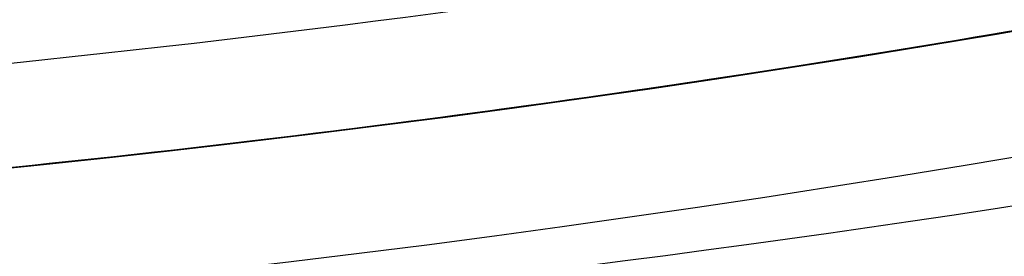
# Model space of a CAD drawing. Header units: millimetres. Extents: x -1649 to 240, y -242 to 238.
# Tile 424 of 656: x 2.108 to 3.463, y -22.41 to -22.084. Entities that reach past the tile are written whole.
import ezdxf

# ---------------------------------------------------------------- set-up
doc = ezdxf.new("R2010")
doc.units = ezdxf.units.MM
for name, color, linetype, true_color in [('BOMBILLA', 7, 'Continuous', 0xfff700), ('NEGRO', 7, 'Continuous', 0x292828), ('PANTALLA', 7, 'Continuous', 0xffffff)]:
    doc.layers.add(name, color=color, linetype=linetype, true_color=true_color)

# ---------------------------------------------------------------- blocks, each defined once
blk = doc.blocks.new('DOME M 29914')
at = {"layer": 'BOMBILLA', "extrusion": (0, 0, -1)}
blk.add_arc((-12.50152331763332, -0.01811837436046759, -330.6345638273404), 24.05871559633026, 180.8118392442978, 0.8118392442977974, dxfattribs=at)
at = {"layer": 'NEGRO', "extrusion": (0, 0, -1)}
for centre, radius, start, end in [((-12.49999999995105, -1.341600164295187e-10, -253.25), 211.4999999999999, 292.5907274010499, 112.5907273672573), ((-12.49999999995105, -1.341600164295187e-10, -253.5), 210, 329.857864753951, 149.8578647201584), ((-12.49999999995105, -1.341600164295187e-10, -253.25), 210.4999999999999, 292.5907274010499, 112.5907273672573), ((-12.49999999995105, -1.341600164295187e-10, -253.5), 206, 329.857864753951, 149.8578647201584), ((-12.49999999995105, -1.341600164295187e-10, -247), 199.5, 292.5907274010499, 112.5907273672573), ((-12.49999999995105, -1.341500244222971e-10, -258.5), 211.5, 292.590727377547, 112.5907273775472), ((-12.49999999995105, -1.341506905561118e-10, -248), 210.5, 292.590727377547, 112.5907273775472), ((-12.49999999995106, -1.341466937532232e-10, -258.4999999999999), 210.5, 292.5907273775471, 112.5907273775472), ((-12.49999999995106, -1.341513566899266e-10, -247.5), 199.5, 292.5907273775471, 112.5907273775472), ((-12.49999999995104, -1.341606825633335e-10, -259.5), 210, 329.8578647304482, 149.8578647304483), ((-12.49999999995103, -1.341431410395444e-10, -259.5), 206, 329.8578647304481, 149.8578647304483), ((-12.49999999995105, -1.341600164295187e-10, -253.25), 211.4999999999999, 112.5907273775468, 292.5907274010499), ((-12.49999999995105, -1.341950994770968e-10, -248), 211.5, 112.5907273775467, 292.5907273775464), ((-12.49999999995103, -1.341977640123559e-10, -258.4999999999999), 211.5, 112.5907273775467, 292.5907273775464), ((-12.49999999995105, -1.341600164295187e-10, -253.25), 210.4999999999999, 112.5907273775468, 292.5907274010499), ((-12.49999999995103, -1.341911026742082e-10, -258.5), 210.5, 112.5907273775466, 292.5907273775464), ((-12.49999999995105, -1.341600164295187e-10, -247), 199.5, 112.5907273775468, 292.5907274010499), ((-12.49999999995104, -1.341873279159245e-10, -247.5), 199.5, 112.5907273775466, 292.5907273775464), ((-12.49999999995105, -1.341600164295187e-10, -253.5), 210, 149.8578647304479, 329.857864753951), ((-12.49999999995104, -1.341280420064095e-10, -259.5), 210, 149.8578647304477, 329.8578647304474), ((-12.49999999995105, -1.341600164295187e-10, -253.5), 206, 149.8578647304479, 329.857864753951), ((-12.49999999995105, -1.341633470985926e-10, -259.5), 206, 149.8578647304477, 329.8578647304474), ((-12.49999999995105, -1.341600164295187e-10, -265.119279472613), 28.40000000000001, 60.27582303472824, 240.2758230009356), ((-12.49999999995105, -1.341569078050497e-10, -265.619279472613), 26.30000000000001, 60.27582301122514, 240.2758230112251), ((-12.49999999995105, -1.341600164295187e-10, -264.369279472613), 26.30000000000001, 60.27582303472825, 240.2758230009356), ((-12.49999999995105, -1.341582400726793e-10, -267.119279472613), 28.40000000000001, 60.27582301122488, 240.2758230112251), ((-12.49999999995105, -1.341600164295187e-10, -265.119279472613), 28.40000000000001, 240.2758230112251, 60.27582303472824), ((-12.49999999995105, -1.3417089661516e-10, -267.119279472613), 28.4, 240.2758230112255, 60.27582301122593), ((-12.49999999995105, -1.341600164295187e-10, -264.369279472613), 26.30000000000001, 240.2758230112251, 60.27582303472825), ((-12.49999999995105, -1.341686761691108e-10, -265.619279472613), 26.3, 240.2758230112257, 60.27582301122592), ((-12.49999999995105, -1.341682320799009e-10, -275.919279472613), 23.1, 240.2758230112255, 60.27582301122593), ((-12.49999999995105, -1.341582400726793e-10, -256.5), 26, 227.962105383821, 47.96210538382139), ((-12.4999999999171, -7.470535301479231e-11, -275.919279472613), 21.85790949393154, 240.2758230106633, 60.27582301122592), ((-12.49999999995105, -1.341600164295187e-10, -273.571862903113), 20.59548659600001, 259.7877403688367, 60.27582302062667), ((-12.49999999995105, -1.341600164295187e-10, -267.568868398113), 20.59548659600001, 260.1318514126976, 60.27582303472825), ((-12.49999999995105, -1.341600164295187e-10, -270.867860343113), 20.59548659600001, 240.2758230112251, 60.27582303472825), ((-12.49999999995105, -1.341631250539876e-10, -252.7), 21.75, 227.962105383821, 47.9621053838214), ((-12.49999999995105, -1.341640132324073e-10, -252.7), 20.95, 227.962105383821, 47.9621053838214), ((-12.49999999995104, -1.341553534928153e-10, -221), 20.94999999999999, 227.9621053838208, 47.9621053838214), ((-12.49999999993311, -1.141173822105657e-10, -281.3), 19.1499999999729, 227.9621053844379, 47.9621053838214), ((-12.49999999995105, -1.341600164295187e-10, -278.271747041), 19.85, 240.4672693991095, 34.66480464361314), ((-12.49999999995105, -1.341600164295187e-10, -275.271747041), 19.85, 240.4672693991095, 34.66480464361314), ((-12.49999999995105, -1.341600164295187e-10, -272.271747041), 19.85, 240.4672693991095, 34.66480464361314), ((-12.49999999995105, -1.341600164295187e-10, -269.271747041), 19.85, 240.4672693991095, 34.66480464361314), ((-12.49999999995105, -1.341600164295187e-10, -266.271747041), 19.85, 240.4672693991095, 34.66480464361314), ((-12.49999999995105, -1.341600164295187e-10, -263.271747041), 19.85, 240.4672693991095, 34.66480464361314), ((-12.49999999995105, -1.341600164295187e-10, -260.271747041), 19.85, 240.4672693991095, 34.66480464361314), ((-12.49999999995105, -1.341600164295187e-10, -257.271747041), 19.85, 240.4672693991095, 34.66480464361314), ((-12.49999999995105, -1.341600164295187e-10, -254.271747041), 19.85, 240.4672693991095, 34.66480464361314), ((-12.49999999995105, -1.341600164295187e-10, -251.271747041), 19.85, 240.4672693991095, 34.66480464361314), ((-12.49999999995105, -1.341600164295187e-10, -248.271747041), 19.85, 240.4672693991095, 34.66480464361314), ((-12.49999999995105, -1.341600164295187e-10, -245.271747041), 19.85, 240.4672693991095, 34.66480464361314), ((-12.49999999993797, -1.262969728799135e-10, -242.3), 19.85000000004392, 237.220322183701, 30.95717537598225), ((-12.49999999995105, -1.341600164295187e-10, -258.5), 32.49999999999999, 179.8578647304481, 359.8578647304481), ((-12.49999999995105, -1.341600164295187e-10, -257.5), 32.49999999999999, 179.8578647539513, 359.8578647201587), ((-12.49999999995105, -1.341600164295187e-10, -258.4999999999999), 20.25, 179.8578647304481, 359.8578647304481), ((-12.49999999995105, -1.341600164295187e-10, -242.9861459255), 19.85, 227.9621053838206, 308.5412627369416), ((-12.49999999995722, -1.265829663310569e-10, -274.9192794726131), 20.59548659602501, 240.2758230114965, 309.1348829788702)]:
    blk.add_arc(centre, radius, start, end, dxfattribs=at)
at = {"layer": 'NEGRO'}
for centre, radius, start, end in [((12.49999999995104, -1.341891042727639e-10, 248), 211.5, 67.4092726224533, 247.4092726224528), ((12.49999999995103, -1.341704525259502e-10, 246.5), 210, 67.4092726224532, 247.4092726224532), ((12.49999999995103, -1.341822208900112e-10, 247.5), 210, 67.40927262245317, 210.1421352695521), ((12.49999999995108, -1.341893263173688e-10, 247.5), 210.0000000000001, 67.40927262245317, 210.1421352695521), ((12.49999999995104, -1.341498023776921e-10, 247.5), 206, 30.14213526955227, 210.1421352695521), ((12.49999999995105, -1.341773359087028e-10, 246.5), 199.5, 67.40927262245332, 247.4092726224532), ((12.49999999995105, -1.341449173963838e-10, 248), 210.5, 247.4092726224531, 67.4092726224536), ((12.49999999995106, -1.341553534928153e-10, 246.5), 210, 247.4092726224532, 67.4092726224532), ((12.49999999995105, -1.34168010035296e-10, 246.5), 199.5, 247.4092726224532, 67.4092726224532), ((12.49999999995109, -1.341751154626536e-10, 247.5), 210, 247.4092726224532, 30.14213526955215), ((12.49999999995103, -1.341253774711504e-10, 247.5), 210.0000000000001, 247.4092726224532, 30.14213526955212), ((12.49999999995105, -1.341600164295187e-10, 247.5), 206, 210.1421352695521, 30.14213526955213), ((12.49999999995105, -1.341644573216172e-10, 263.1192794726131), 28.4, 299.7241769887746, 119.7241769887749), ((12.49999999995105, -1.341675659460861e-10, 263.1192794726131), 26.3, 299.7241769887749, 119.7241769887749), ((12.49999999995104, -1.341537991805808e-10, 263.119279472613), 28.40000000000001, 119.7241769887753, 299.7241769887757), ((12.49999999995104, -1.341571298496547e-10, 263.119279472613), 26.30000000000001, 119.7241769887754, 299.7241769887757), ((12.49999999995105, -1.341597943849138e-10, 255.7), 26, 132.0378946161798, 312.0378946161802), ((12.49999999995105, -1.341600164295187e-10, 256.1), 26, 132.0378946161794, 312.0378946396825), ((12.49999999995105, -1.341600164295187e-10, 269.359777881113), 21.85790949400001, 119.7241769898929, 299.724176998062), ((12.49999999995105, -1.341600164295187e-10, 272.359777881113), 21.85790949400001, 119.7241769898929, 299.724176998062), ((12.49999999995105, -1.341600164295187e-10, 274.513097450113), 21.85790949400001, 119.7241769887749, 286.8801097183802), ((12.49999999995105, -1.341617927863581e-10, 256.5), 24.75, 132.0378946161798, 312.0378946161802), ((12.49999999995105, -1.341622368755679e-10, 255.7), 24.75, 132.0378946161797, 312.0378946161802), ((12.49999999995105, -1.341604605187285e-10, 265.619279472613), 20.59548659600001, 119.7241769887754, 299.7241769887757), ((12.49999999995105, -1.341640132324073e-10, 221), 21.75, 132.0378946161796, 312.0378946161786), ((12.49999999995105, -1.341600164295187e-10, 236.85), 21.75, 132.0378946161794, 312.0378946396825), ((12.49999999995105, -1.341600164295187e-10, 236.85), 20.95, 132.0378946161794, 312.0378946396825), ((12.49999999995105, -1.341600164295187e-10, 256.5), 32.49999999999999, 180.1421352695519, 0.1421352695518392), ((12.49999999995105, -1.341600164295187e-10, 275.0906576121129), 20.76686473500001, 266.4442671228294, 299.724177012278), ((12.49999999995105, -1.341600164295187e-10, 267.116502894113), 21.85790949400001, 254.7244295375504, 299.724177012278), ((12.50000000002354, -2.63922883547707e-10, 265.6192794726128), 21.85790949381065, 254.7244295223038, 299.2016926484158)]:
    blk.add_arc(centre, radius, start, end, dxfattribs=at)
for points, weights, degree in [([(93.57808880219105, 194.866481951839, 246.9393398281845), (-296.1548751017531, 357.0226595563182, 246.9393398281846), (-458.3110527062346, -32.71030434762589, 246.9393398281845), (-68.57808880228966, -194.8664819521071, 246.9393398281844)], [0.8164906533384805, 0.2721635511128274, 0.2721635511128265, 0.8164906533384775], 3), ([(93.3064566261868, 194.2136297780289, 247.6464466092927), (-295.1208029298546, 355.826543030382, 247.6464466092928), (-456.7337161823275, -32.60071652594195, 247.6464466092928), (-68.3064566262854, -194.213629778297, 247.6464466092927)], [0.8164906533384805, 0.2721635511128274, 0.2721635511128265, 0.8164906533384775], 3), ([(-68.57808880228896, -194.8664819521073, 246.9393398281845), (321.1548751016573, -357.0226595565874, 246.9393398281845), (483.3110527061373, 32.71030434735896, 246.9393398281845), (93.57808880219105, 194.866481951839, 246.9393398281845)], [0.8164906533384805, 0.2721635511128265, 0.2721635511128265, 0.8164906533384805], 3), ([(-68.3064566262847, -194.2136297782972, 247.6464466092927), (320.1208029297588, -355.8265430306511, 247.6464466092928), (481.7337161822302, 32.600716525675, 247.6464466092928), (93.3064566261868, 194.2136297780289, 247.6464466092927)], [0.8164906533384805, 0.2721635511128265, 0.2721635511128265, 0.8164906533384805], 3), ([(-2.652660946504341, 16.8063681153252, 254.821320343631), (-36.26539717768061, -13.49895377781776, 254.8213203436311), (-5.960075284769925, -47.11169000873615, 254.8213203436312), (27.65266094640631, -16.80636811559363, 254.8213203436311)], [0.8164906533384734, 0.2721635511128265, 0.2721635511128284, 0.816490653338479], 3), ([(-2.273865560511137, 16.38623235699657, 255.3870057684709), (-35.04633027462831, -13.1614987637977, 255.3870057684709), (-5.498599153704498, -45.93396347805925, 255.3870057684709), (27.27386556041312, -16.38623235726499, 255.3870057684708)], [0.816490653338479, 0.2721635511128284, 0.2721635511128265, 0.8164906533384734], 3), ([(-1.573958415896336, 15.60993985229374, 219.2322330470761), (-32.79383812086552, -12.53797697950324, 219.2322330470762), (-4.645921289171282, -43.75785668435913, 219.2322330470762), (26.57395841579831, -15.60993985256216, 219.2322330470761)], [0.816490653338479, 0.2721635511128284, 0.2721635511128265, 0.8164906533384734], 3), ([(-1.195163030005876, 15.18980409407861, 219.7979184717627), (-31.57477121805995, -12.20052196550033, 219.7979184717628), (-4.184445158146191, -42.58013015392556, 219.7979184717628), (26.19516302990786, -15.18980409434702, 219.7979184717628)], [0.8164906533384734, 0.2721635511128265, 0.2721635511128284, 0.816490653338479], 3), ([(22.71176041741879, -17.88558126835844, 266.495201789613), (15.30335626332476, -22.11540456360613, 266.295153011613), (7.073876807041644, -19.86784475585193, 266.1157943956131)], [0.949183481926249, 0.900100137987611, 1], 2), ([(7.073876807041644, -19.86784475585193, 267.361111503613), (15.30335626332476, -22.11540456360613, 267.5404701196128), (22.71176041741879, -17.88558126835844, 267.740518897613)], [1, 0.900100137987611, 0.949183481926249], 2), ([(23.33770145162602, -18.98189755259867, 268.595866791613), (15.47519105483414, -23.47099249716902, 268.3958180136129), (6.741276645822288, -21.08566605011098, 268.216459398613)], [0.949183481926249, 0.900100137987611, 1], 2)]:
    blk.add_rational_spline(points, weights, degree=degree, dxfattribs=at)
for points, weights, knots in [([(6.907576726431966, -20.47675540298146, 267.788785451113), (18.72983697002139, -23.70554248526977, 268.038785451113), (27.43717872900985, -15.08155832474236, 268.288785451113), (36.14452048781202, -6.457574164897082, 268.538785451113), (33.02960200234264, 5.39519707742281, 268.788785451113), (29.91468351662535, 17.24796832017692, 269.038785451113), (18.09242327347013, 20.47675540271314, 269.288785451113), (6.270163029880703, 23.70554248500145, 269.538785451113), (-2.437178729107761, 15.08155832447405, 269.788785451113), (-11.14452048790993, 6.457574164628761, 270.038785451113), (-8.029602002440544, -5.39519707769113, 270.288785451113), (-4.914683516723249, -17.24796832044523, 270.538785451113), (6.907576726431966, -20.47675540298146, 270.788785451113), (18.72983697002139, -23.70554248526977, 271.038785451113), (27.43717872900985, -15.08155832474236, 271.288785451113), (36.14452048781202, -6.457574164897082, 271.538785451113), (33.02960200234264, 5.39519707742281, 271.788785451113), (29.91468351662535, 17.24796832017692, 272.038785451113), (18.09242327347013, 20.47675540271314, 272.288785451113), (6.270163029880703, 23.70554248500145, 272.538785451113), (-2.437178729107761, 15.08155832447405, 272.788785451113), (-11.14452048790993, 6.457574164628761, 273.038785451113), (-8.029602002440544, -5.39519707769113, 273.288785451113), (-4.914683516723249, -17.24796832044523, 273.538785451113), (6.907576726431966, -20.47675540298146, 273.788785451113), (18.72983697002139, -23.70554248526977, 274.038785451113), (27.43717872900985, -15.08155832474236, 274.288785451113), (36.14452048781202, -6.457574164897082, 274.538785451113), (33.02960200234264, 5.39519707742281, 274.788785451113), (29.91468351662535, 17.24796832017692, 275.038785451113), (18.09242327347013, 20.47675540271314, 275.288785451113), (12.34638650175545, 22.04606016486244, 275.4102942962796), (6.622775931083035, 20.39683669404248, 275.5505617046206)], [1, 0.866025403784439, 1, 0.866025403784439, 1, 0.866025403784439, 1, 0.866025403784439, 1, 0.866025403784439, 1, 0.866025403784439, 1, 0.866025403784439, 1, 0.866025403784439, 1, 0.866025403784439, 1, 0.866025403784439, 1, 0.866025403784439, 1, 0.866025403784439, 1, 0.866025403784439, 1, 0.866025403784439, 1, 0.866025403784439, 1, 0.9300682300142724, 0.9331421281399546], [0, 0, 0, 0.0416666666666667, 0.0416666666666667, 0.0833333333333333, 0.0833333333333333, 0.125, 0.125, 0.166666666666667, 0.166666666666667, 0.208333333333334, 0.208333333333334, 0.25, 0.25, 0.291666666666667, 0.291666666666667, 0.333333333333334, 0.333333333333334, 0.375, 0.375, 0.416666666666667, 0.416666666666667, 0.458333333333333, 0.458333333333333, 0.5, 0.5, 0.541666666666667, 0.541666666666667, 0.583333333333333, 0.583333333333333, 0.625, 0.625, 0.646749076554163, 0.646749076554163, 0.646749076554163]), ([(6.907576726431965, -20.47675540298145, 265.680037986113), (18.72983697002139, -23.70554248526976, 265.930037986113), (27.43717872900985, -15.08155832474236, 266.180037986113), (36.14452048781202, -6.457574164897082, 266.430037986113), (33.02960200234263, 5.395197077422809, 266.680037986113), (29.91468351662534, 17.24796832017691, 266.930037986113), (18.09242327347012, 20.47675540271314, 267.180037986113), (6.270163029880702, 23.70554248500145, 267.430037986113), (-2.437178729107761, 15.08155832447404, 267.680037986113), (-11.14452048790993, 6.457574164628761, 267.9300379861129), (-8.029602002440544, -5.39519707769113, 268.180037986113), (-4.914683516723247, -17.24796832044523, 268.430037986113), (6.907576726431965, -20.47675540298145, 268.680037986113), (18.72983697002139, -23.70554248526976, 268.930037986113), (27.43717872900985, -15.08155832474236, 269.180037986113), (36.14452048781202, -6.457574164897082, 269.430037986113), (33.02960200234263, 5.395197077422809, 269.680037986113), (29.91468351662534, 17.24796832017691, 269.930037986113), (18.09242327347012, 20.47675540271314, 270.180037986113), (6.270163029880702, 23.70554248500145, 270.430037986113), (-2.437178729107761, 15.08155832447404, 270.680037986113), (-11.14452048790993, 6.457574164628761, 270.9300379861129), (-8.029602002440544, -5.39519707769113, 271.180037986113), (-4.914683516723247, -17.24796832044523, 271.430037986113), (6.907576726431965, -20.47675540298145, 271.680037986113), (18.72983697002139, -23.70554248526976, 271.930037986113), (27.43717872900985, -15.08155832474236, 272.180037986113), (36.14452048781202, -6.457574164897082, 272.430037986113), (33.02960200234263, 5.395197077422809, 272.680037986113), (29.91468351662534, 17.24796832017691, 272.930037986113), (18.09242327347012, 20.47675540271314, 273.180037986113), (6.270163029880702, 23.70554248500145, 273.430037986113), (-2.437178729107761, 15.08155832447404, 273.680037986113), (-11.14452048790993, 6.457574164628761, 273.9300379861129), (-8.029602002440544, -5.39519707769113, 274.180037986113), (-4.914683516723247, -17.24796832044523, 274.430037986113), (6.907576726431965, -20.47675540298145, 274.680037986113), (18.72983697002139, -23.70554248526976, 274.930037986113), (27.43717872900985, -15.08155832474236, 275.180037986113), (33.52303629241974, -9.053962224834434, 275.3547714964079), (33.72102674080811, -0.4906464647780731, 275.5505846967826)], [1, 0.866025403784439, 1, 0.866025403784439, 1, 0.866025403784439, 1, 0.866025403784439, 1, 0.866025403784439, 1, 0.866025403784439, 1, 0.866025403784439, 1, 0.866025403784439, 1, 0.866025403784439, 1, 0.866025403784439, 1, 0.866025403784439, 1, 0.866025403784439, 1, 0.866025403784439, 1, 0.866025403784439, 1, 0.866025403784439, 1, 0.866025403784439, 1, 0.866025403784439, 1, 0.866025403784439, 1, 0.866025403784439, 1, 0.9024248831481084, 0.946979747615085], [0, 0, 0, 0.0416666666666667, 0.0416666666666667, 0.0833333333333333, 0.0833333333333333, 0.125, 0.125, 0.166666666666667, 0.166666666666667, 0.208333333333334, 0.208333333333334, 0.25, 0.25, 0.291666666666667, 0.291666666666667, 0.333333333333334, 0.333333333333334, 0.375, 0.375, 0.416666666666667, 0.416666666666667, 0.458333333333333, 0.458333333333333, 0.5, 0.5, 0.541666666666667, 0.541666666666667, 0.583333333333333, 0.583333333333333, 0.625, 0.625, 0.666666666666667, 0.666666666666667, 0.708333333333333, 0.708333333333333, 0.75, 0.75, 0.791666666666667, 0.791666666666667, 0.8220129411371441, 0.8220129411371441, 0.8220129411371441]), ([(23.33770145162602, -18.98189755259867, 274.5958667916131), (15.47519105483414, -23.47099249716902, 274.395818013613), (6.74127664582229, -21.08566605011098, 274.216459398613), (-5.432538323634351, -17.76086557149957, 273.9664593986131), (-8.640084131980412, -5.555632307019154, 273.716459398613), (-11.84762994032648, 6.649600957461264, 273.466459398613), (-2.881360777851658, 15.53003374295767, 273.216459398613), (-0.8367582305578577, 17.55506279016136, 273.159451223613), (1.662298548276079, 18.98189755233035, 273.095866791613)], [0.94918348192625, 0.900100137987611, 1, 0.866025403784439, 1, 0.866025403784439, 1, 0.965925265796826, 0.949183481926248], [3.772535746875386, 3.772535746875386, 3.772535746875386, 3.803605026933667, 3.803605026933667, 3.845271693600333, 3.845271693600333, 3.886938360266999, 3.886938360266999, 3.897535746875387, 3.897535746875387, 3.897535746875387]), ([(23.33770145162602, -18.98189755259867, 271.595866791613), (15.47519105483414, -23.47099249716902, 271.3958180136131), (6.74127664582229, -21.08566605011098, 271.216459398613), (-5.432538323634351, -17.76086557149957, 270.9664593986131), (-8.640084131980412, -5.555632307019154, 270.716459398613), (-11.84762994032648, 6.649600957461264, 270.4664593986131), (-2.881360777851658, 15.53003374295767, 270.216459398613), (-0.8367582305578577, 17.55506279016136, 270.159451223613), (1.662298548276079, 18.98189755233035, 270.095866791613)], [0.94918348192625, 0.900100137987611, 1, 0.866025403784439, 1, 0.866025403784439, 1, 0.965925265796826, 0.949183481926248], [4.022535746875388, 4.022535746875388, 4.022535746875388, 4.053605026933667, 4.053605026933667, 4.095271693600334, 4.095271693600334, 4.136938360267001, 4.136938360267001, 4.147535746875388, 4.147535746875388, 4.147535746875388]), ([(1.662298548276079, 18.98189755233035, 267.123688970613), (-0.8367582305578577, 17.55506279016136, 267.187273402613), (-2.881360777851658, 15.53003374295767, 267.244281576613), (-11.84762994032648, 6.649600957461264, 267.494281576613), (-8.640084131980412, -5.555632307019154, 267.744281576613), (-5.432538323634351, -17.76086557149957, 267.9942815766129), (6.74127664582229, -21.08566605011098, 268.244281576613), (15.47519105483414, -23.47099249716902, 268.4236401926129), (23.33770145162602, -18.98189755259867, 268.623688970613)], [0.949183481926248, 0.965925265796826, 1, 0.866025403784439, 1, 0.866025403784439, 1, 0.900100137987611, 0.949183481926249], [0.156069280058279, 0.156069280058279, 0.156069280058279, 0.166666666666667, 0.166666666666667, 0.208333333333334, 0.208333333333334, 0.25, 0.25, 0.281069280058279, 0.281069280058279, 0.281069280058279]), ([(1.662298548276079, 18.98189755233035, 270.123688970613), (-0.8367582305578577, 17.55506279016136, 270.1872734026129), (-2.881360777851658, 15.53003374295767, 270.244281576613), (-11.84762994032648, 6.649600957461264, 270.4942815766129), (-8.640084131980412, -5.555632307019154, 270.744281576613), (-5.432538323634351, -17.76086557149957, 270.9942815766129), (6.74127664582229, -21.08566605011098, 271.244281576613), (15.47519105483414, -23.47099249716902, 271.4236401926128), (23.33770145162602, -18.98189755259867, 271.623688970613)], [0.949183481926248, 0.965925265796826, 1, 0.866025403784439, 1, 0.866025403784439, 1, 0.900100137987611, 0.94918348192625], [0.406069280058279, 0.406069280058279, 0.406069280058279, 0.416666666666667, 0.416666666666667, 0.458333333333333, 0.458333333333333, 0.5, 0.5, 0.53106928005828, 0.53106928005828, 0.53106928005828]), ([(1.662298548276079, 18.98189755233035, 273.123688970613), (-0.8367582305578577, 17.55506279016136, 273.1872734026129), (-2.881360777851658, 15.53003374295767, 273.244281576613), (-11.84762994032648, 6.649600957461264, 273.494281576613), (-8.640084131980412, -5.555632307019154, 273.744281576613), (-5.432538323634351, -17.76086557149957, 273.994281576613), (6.74127664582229, -21.08566605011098, 274.244281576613), (15.47519105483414, -23.47099249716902, 274.4236401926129), (23.33770145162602, -18.98189755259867, 274.623688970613)], [0.949183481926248, 0.965925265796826, 1, 0.866025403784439, 1, 0.866025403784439, 1, 0.900100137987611, 0.94918348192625], [0.656069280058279, 0.656069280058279, 0.656069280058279, 0.666666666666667, 0.666666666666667, 0.708333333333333, 0.708333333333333, 0.75, 0.75, 0.78106928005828, 0.78106928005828, 0.78106928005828]), ([(22.71176041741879, -17.88558126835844, 272.4952017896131), (15.30335626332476, -22.11540456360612, 272.2951530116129), (7.073876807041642, -19.86784475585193, 272.1157943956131), (-4.396828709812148, -16.7350710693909, 271.865794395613), (-7.419119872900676, -5.234761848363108, 271.6157943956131), (-10.44141103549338, 6.265547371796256, 271.365794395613), (-1.992996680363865, 14.63308290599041, 271.1157943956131), (-0.06648196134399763, 16.5411546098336, 271.058786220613), (2.288239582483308, 17.88558126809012, 270.995201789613)], [0.949183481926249, 0.900100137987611, 1, 0.866025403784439, 1, 0.866025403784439, 1, 0.965925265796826, 0.949183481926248], [1.281069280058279, 1.281069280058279, 1.281069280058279, 1.312138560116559, 1.312138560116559, 1.353805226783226, 1.353805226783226, 1.395471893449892, 1.395471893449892, 1.40606928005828, 1.40606928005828, 1.40606928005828]), ([(22.71176041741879, -17.88558126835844, 269.495201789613), (15.30335626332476, -22.11540456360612, 269.295153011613), (7.073876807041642, -19.86784475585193, 269.1157943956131), (-4.396828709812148, -16.7350710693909, 268.865794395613), (-7.419119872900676, -5.234761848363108, 268.6157943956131), (-10.44141103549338, 6.265547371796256, 268.365794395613), (-1.992996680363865, 14.63308290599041, 268.1157943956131), (-0.06648196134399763, 16.5411546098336, 268.0587862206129), (2.288239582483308, 17.88558126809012, 267.9952017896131)], [0.949183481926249, 0.900100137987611, 1, 0.866025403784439, 1, 0.866025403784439, 1, 0.965925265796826, 0.949183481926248], [6.203731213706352, 6.203731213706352, 6.203731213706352, 6.234800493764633, 6.234800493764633, 6.2764671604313, 6.2764671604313, 6.318133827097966, 6.318133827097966, 6.328731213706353, 6.328731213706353, 6.328731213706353]), ([(2.288239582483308, 17.88558126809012, 269.240518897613), (-0.06648196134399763, 16.5411546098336, 269.3041033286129), (-1.992996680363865, 14.63308290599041, 269.3611115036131), (-10.44141103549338, 6.265547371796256, 269.611111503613), (-7.419119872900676, -5.234761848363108, 269.8611115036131), (-4.396828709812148, -16.7350710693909, 270.111111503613), (7.073876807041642, -19.86784475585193, 270.3611115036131), (15.30335626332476, -22.11540456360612, 270.5404701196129), (22.71176041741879, -17.88558126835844, 270.740518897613)], [0.949183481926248, 0.965925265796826, 1, 0.866025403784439, 1, 0.866025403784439, 1, 0.900100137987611, 0.949183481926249], [1.187138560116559, 1.187138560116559, 1.187138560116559, 1.197735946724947, 1.197735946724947, 1.239402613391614, 1.239402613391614, 1.28106928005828, 1.28106928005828, 1.312138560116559, 1.312138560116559, 1.312138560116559]), ([(2.288239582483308, 17.88558126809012, 272.2405188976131), (-0.06648196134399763, 16.5411546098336, 272.3041033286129), (-1.992996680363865, 14.63308290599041, 272.3611115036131), (-10.44141103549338, 6.265547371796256, 272.611111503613), (-7.419119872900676, -5.234761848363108, 272.8611115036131), (-4.396828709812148, -16.7350710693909, 273.111111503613), (7.073876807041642, -19.86784475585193, 273.3611115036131), (15.30335626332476, -22.11540456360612, 273.540470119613), (22.71176041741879, -17.88558126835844, 273.740518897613)], [0.949183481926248, 0.965925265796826, 1, 0.866025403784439, 1, 0.866025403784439, 1, 0.900100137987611, 0.949183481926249], [1.437138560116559, 1.437138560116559, 1.437138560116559, 1.447735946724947, 1.447735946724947, 1.489402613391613, 1.489402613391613, 1.53106928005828, 1.53106928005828, 1.56213856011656, 1.56213856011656, 1.56213856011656])]:
    blk.add_rational_spline(points, weights, degree=2, knots=knots, dxfattribs=at)
for points, knots in [([(22.88069400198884, -18.18146319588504, 275.2599914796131), (22.37034527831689, -18.46368268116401, 275.2520334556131), (21.64882388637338, -18.83872435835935, 275.240781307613), (20.20725946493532, -19.42873560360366, 275.218961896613), (19.66677423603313, -19.62924196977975, 275.210865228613), (18.76198188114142, -19.91478353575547, 275.197484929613), (18.44472608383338, -20.00737719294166, 275.192818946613), (17.94509204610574, -20.1393129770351, 275.185511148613), (17.77459116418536, -20.18212932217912, 275.183023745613), (17.42566318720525, -20.26488805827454, 275.1779459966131), (17.22590366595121, -20.30930058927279, 275.1750466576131), (15.77642545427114, -20.61303677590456, 275.154051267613), (14.60160690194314, -20.73330595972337, 275.137496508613), (13.046242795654, -20.79132946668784, 275.115826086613), (12.56185365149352, -20.79010295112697, 275.109129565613), (11.88800167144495, -20.76828234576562, 275.099875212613), (11.67215687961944, -20.75766359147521, 275.096922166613), (11.36162959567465, -20.7379353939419, 275.0926902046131), (11.20967482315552, -20.72711976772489, 275.090623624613), (11.0626894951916, -20.71509136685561, 275.088631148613), (10.96580372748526, -20.7068257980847, 275.087319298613), (10.93930633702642, -20.70454375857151, 275.086960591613), (10.32072164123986, -20.6474650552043, 275.078604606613), (9.78822979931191, -20.57632055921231, 275.0714852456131), (9.01713831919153, -20.4445726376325, 275.061268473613), (8.76470717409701, -20.39648237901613, 275.057939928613), (8.393089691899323, -20.31875801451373, 275.0530626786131), (8.209037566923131, -20.27849829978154, 275.050652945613), (7.99740560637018, -20.22922685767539, 275.047892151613), (7.892365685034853, -20.204033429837, 275.046524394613), (7.847515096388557, -20.19311863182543, 275.045940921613), (7.817651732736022, -20.18581617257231, 275.045552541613), (7.815416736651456, -20.18528184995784, 275.045523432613), (6.905513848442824, -19.96065344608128, 275.033697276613), (6.226958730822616, -19.7343698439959, 275.024662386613), (5.493012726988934, -19.47012648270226, 275.014759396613), (5.295630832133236, -19.39402795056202, 275.012066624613), (5.068156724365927, -19.30413569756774, 275.008939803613), (5.003772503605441, -19.27818281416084, 275.008049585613), (4.924151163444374, -19.24577894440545, 275.006942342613), (4.888580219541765, -19.23120554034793, 275.006445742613), (4.859339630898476, -19.21914489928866, 275.006034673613), (4.841250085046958, -19.21166889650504, 275.0057796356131), (4.849641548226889, -19.21515640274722, 275.0058992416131), (3.265202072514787, -18.55775271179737, 274.983400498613), (1.399761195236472, -17.56557525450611, 274.9546426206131), (-0.4988035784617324, -15.97514236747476, 274.919279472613)], [0, 0, 0, 0, 0.124999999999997, 0.124999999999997, 0.187499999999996, 0.187499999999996, 0.218749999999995, 0.218749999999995, 0.234374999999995, 0.234374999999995, 0.249999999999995, 0.249999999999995, 0.374999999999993, 0.374999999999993, 0.437499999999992, 0.437499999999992, 0.468749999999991, 0.468749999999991, 0.484374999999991, 0.49218749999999, 0.49218749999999, 0.49999999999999, 0.49999999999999, 0.562499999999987, 0.562499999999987, 0.593749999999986, 0.593749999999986, 0.609374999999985, 0.617187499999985, 0.621093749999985, 0.623046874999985, 0.623046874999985, 0.624999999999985, 0.624999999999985, 0.687499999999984, 0.687499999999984, 0.718749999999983, 0.718749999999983, 0.734374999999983, 0.734374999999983, 0.742187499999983, 0.746093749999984, 0.746093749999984, 0.749999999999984, 0.749999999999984, 1, 1, 1, 1]), ([(23.16415594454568, -19.07993672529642, 265.619279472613), (20.67601455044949, -20.36768876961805, 265.619279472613), (17.96082097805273, -21.16122391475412, 265.619279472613), (13.77080105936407, -21.54227967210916, 265.619279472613), (12.39188979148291, -21.53378631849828, 265.619279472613), (9.617360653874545, -21.25052577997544, 265.619279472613), (8.231057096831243, -20.97237669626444, 265.619279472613), (6.884389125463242, -20.56165720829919, 265.619279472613)], [-6.623305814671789, -6.623305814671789, -6.623305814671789, -6.623305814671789, -6.123305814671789, -6.123305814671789, -5.873305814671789, -5.873305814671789, -5.623305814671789, -5.623305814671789, -5.623305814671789, -5.623305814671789])]:
    blk.add_open_spline(points, degree=3, knots=knots, dxfattribs=at)
at = {"layer": 'PANTALLA', "extrusion": (0, 0, -1)}
for radius in [210, 206]:
    blk.add_arc((-12.49999999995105, -1.341611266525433e-10, -259.5), radius, 59.85786473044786, 239.8578647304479, dxfattribs=at)
at = {"layer": 'PANTALLA'}
for radius in [210, 206]:
    blk.add_arc((12.49999999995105, -1.341600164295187e-10, 259.5), radius, 120.1421352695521, 300.1421352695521, dxfattribs=at)
at = {"layer": 'PANTALLA', "extrusion": (0.864782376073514, 0.5021468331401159, 3.049165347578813e-17)}
for radius in [210, 206]:
    blk.add_arc((-6.276835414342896, 259.5, 10.80977970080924), radius, 0, 180, dxfattribs=at)
at = {"layer": 'PANTALLA', "extrusion": (0.502146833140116, -0.864782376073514, 0)}
for centre, radius, start in [((10.80977970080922, 259.5000000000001, 6.276835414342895), 210, 358.5434189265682), ((10.80977970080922, 259.5000000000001, 6.276835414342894), 206, 358.5151295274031)]:
    blk.add_arc(centre, radius, start, 180, dxfattribs=at)
at = {"layer": 'PANTALLA'}
for points, knots in [([(-152.2349515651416, 130.1303219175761, 254.1619244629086), (-148.4311605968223, 134.9456279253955, 254.1619244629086), (-144.4180670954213, 139.5918377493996, 254.1619244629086), (-135.9963979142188, 148.5192942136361, 254.1619244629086), (-131.5918717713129, 152.7962481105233, 254.1619244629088), (-124.7138543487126, 158.9127901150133, 254.1619244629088), (-122.3769522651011, 160.9009771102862, 254.1619244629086), (-117.6176894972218, 164.7734917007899, 254.1619244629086), (-115.1959005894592, 166.6573540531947, 254.1619244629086), (-111.5026355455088, 169.4024914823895, 254.1619244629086), (-110.2615802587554, 170.3039992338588, 254.1619244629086), (-107.7599337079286, 172.0796504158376, 254.1619244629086), (-106.4994175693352, 172.9537405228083, 254.1619244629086), (-103.9594537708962, 174.6741348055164, 254.1619244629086), (-102.6800823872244, 175.520387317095, 254.1619244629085), (-100.7472989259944, 176.7686126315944, 254.1619244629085), (-100.1007342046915, 177.1811721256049, 254.1619244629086), (-98.8032001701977, 177.9991313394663, 254.1619244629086), (-98.15215282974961, 178.4045800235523, 254.1619244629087), (-97.49894991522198, 178.806420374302, 254.1619244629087), (-96.74110677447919, 179.2726337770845, 254.1619244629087), (-95.98024954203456, 179.7340592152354, 254.1619244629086), (-94.45285327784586, 180.6471250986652, 254.1619244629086), (-93.68619060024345, 181.0988390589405, 254.1619244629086), (-92.91676112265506, 181.5456180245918, 254.1619244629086), (-92.14730831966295, 181.9924105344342, 254.1619244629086), (-91.37496414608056, 182.4343399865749, 254.1619244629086), (-89.82484464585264, 183.3082725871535, 254.1619244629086), (-89.04694384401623, 183.7403460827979, 254.1619244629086), (-88.2664026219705, 184.1674158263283, 254.1619244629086), (-87.59360014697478, 184.5355367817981, 254.1619244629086), (-86.91874742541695, 184.8999885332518, 254.1619244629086), (-85.56516968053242, 185.6214309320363, 254.1619244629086), (-84.88636327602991, 185.9784647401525, 254.1619244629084), (-82.84422539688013, 187.0383287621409, 254.1619244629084), (-81.47507822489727, 187.7299720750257, 254.1619244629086), (-78.72187086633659, 189.0831246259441, 254.1619244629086), (-77.33789335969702, 189.7445932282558, 254.1619244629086), (-74.55568938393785, 191.0370767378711, 254.1619244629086), (-73.15754646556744, 191.6680528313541, 254.1619244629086), (-68.94266623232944, 193.5148800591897, 254.1619244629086), (-66.1060665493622, 194.6843676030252, 254.1619244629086), (-60.38365236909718, 196.8981714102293, 254.1619244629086), (-57.49852536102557, 197.9422217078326, 254.1619244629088), (-48.77692298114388, 200.883796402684, 254.1619244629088), (-42.87909702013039, 202.5890336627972, 254.1619244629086), (-30.95104446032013, 205.4779007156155, 254.1619244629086), (-24.92655343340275, 206.6601414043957, 254.1619244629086), (-18.85895380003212, 207.5767833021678, 254.1619244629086), (-11.78366055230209, 208.6456590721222, 254.1619244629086), (-4.65834489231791, 209.3520919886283, 254.1619244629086), (9.636526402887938, 210.0345393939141, 254.1619244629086), (16.79673406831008, 210.0101076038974, 254.1619244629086), (38.24090065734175, 208.8396227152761, 254.1619244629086), (52.42274021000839, 206.5980561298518, 254.1619244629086), (66.26563000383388, 202.9304363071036, 254.1619244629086), (80.09839053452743, 199.2655001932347, 254.1619244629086), (93.52017523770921, 194.1958114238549, 254.1619244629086), (112.7181359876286, 184.6048689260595, 254.1619244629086), (118.9472309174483, 181.0845643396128, 254.1619244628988), (131.0218246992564, 173.4220559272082, 254.1619244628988), (136.8594390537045, 169.2848555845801, 254.1619244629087), (142.474544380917, 164.8578865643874, 254.1619244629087), (152.8431851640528, 156.6832132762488, 254.1619244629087), (162.4174956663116, 147.5485799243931, 254.1619244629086), (179.722944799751, 127.6022165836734, 254.1619244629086), (187.4154922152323, 116.8349670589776, 254.1619244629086), (194.0456180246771, 105.416761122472, 254.1619244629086), (200.6757438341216, 93.99855518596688, 254.1619244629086), (206.2138776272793, 81.98031812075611, 254.1619244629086), (214.9589424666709, 57.06325928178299, 254.1619244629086), (218.1463719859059, 44.22000264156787, 254.1619244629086), (220.1063333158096, 31.16272319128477, 254.1619244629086), (221.167744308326, 24.09159391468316, 254.1619244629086), (221.8671954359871, 16.9708540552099, 254.1619244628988), (222.5367079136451, 2.68584081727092, 254.1619244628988), (222.5063320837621, -4.469104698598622, 254.1619244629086), (221.3196483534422, -25.89664904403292, 254.1619244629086), (219.0695100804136, -40.06643826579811, 254.1619244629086), (215.3956309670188, -53.89682628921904, 254.1619244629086), (211.7190615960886, -67.73734183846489, 254.1619244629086), (206.6359550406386, -81.16534323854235, 254.1619244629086), (197.0227043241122, -100.369710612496, 254.1619244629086), (193.4946289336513, -106.6004292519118, 254.1619244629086), (185.8159999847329, -118.6771729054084, 254.1619244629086), (181.6704677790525, -124.5153004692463, 254.1619244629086), (177.2349515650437, -130.1303219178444, 254.1619244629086), (173.4311605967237, -134.9456279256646, 254.1619244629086), (169.4180670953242, -139.5918377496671, 254.1619244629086), (160.9963979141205, -148.5192942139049, 254.1619244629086), (156.5918717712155, -152.7962481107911, 254.1619244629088), (149.7138543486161, -158.9127901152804, 254.1619244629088), (147.3769522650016, -160.9009771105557, 254.1619244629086), (142.6176894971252, -164.7734917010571, 254.1619244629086), (140.1959005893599, -166.6573540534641, 254.1619244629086), (136.5026355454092, -169.4024914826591, 254.1619244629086), (135.2615802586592, -170.3039992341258, 254.1619244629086), (132.7599337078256, -172.0796504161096, 254.1619244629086), (131.4994175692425, -172.9537405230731, 254.1619244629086), (128.9594537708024, -174.6741348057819, 254.1619244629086), (127.6800823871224, -175.520387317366, 254.1619244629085), (125.7472989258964, -176.7686126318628, 254.1619244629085), (125.1007342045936, -177.1811721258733, 254.1619244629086), (123.8032001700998, -177.9991313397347, 254.1619244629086), (123.1521528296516, -178.4045800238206, 254.1619244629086), (122.498949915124, -178.8064203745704, 254.1619244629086), (121.7411067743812, -179.2726337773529, 254.1619244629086), (120.9802495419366, -179.7340592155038, 254.1619244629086), (119.4528532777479, -180.6471250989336, 254.1619244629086), (118.6861906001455, -181.0988390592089, 254.1619244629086), (117.9167611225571, -181.5456180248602, 254.1619244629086), (117.147308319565, -181.9924105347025, 254.1619244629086), (116.3749641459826, -182.4343399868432, 254.1619244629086), (114.8248446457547, -183.3082725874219, 254.1619244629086), (114.0469438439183, -183.7403460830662, 254.1619244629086), (113.2664026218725, -184.1674158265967, 254.1619244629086), (112.5936001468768, -184.5355367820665, 254.1619244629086), (111.918747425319, -184.8999885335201, 254.1619244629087), (110.5651696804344, -185.6214309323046, 254.1619244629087), (109.8863632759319, -185.9784647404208, 254.1619244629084), (107.8442253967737, -187.0383287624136, 254.1619244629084), (106.4750782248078, -187.7299720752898, 254.1619244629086), (103.7218708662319, -189.0831246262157, 254.1619244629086), (102.3378933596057, -189.744593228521, 254.1619244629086), (99.55568938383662, -191.037076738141, 254.1619244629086), (98.15754646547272, -191.6680528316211, 254.1619244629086), (93.94266623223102, -193.5148800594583, 254.1619244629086), (91.10606654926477, -194.6843676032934, 254.1619244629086), (85.38365236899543, -196.8981714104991, 254.1619244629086), (82.49852536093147, -197.9422217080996, 254.1619244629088), (73.7769229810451, -200.8837964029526, 254.1619244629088), (67.8790970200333, -202.5890336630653, 254.1619244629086), (55.9510444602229, -205.4779007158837, 254.1619244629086), (49.92655343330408, -206.6601414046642, 254.1619244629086), (43.85895379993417, -207.5767833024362, 254.1619244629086), (36.78366055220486, -208.6456590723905, 254.1619244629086), (29.65834489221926, -209.3520919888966, 254.1619244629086), (15.36347359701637, -210.0345393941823, 254.1619244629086), (8.20326593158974, -210.0101076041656, 254.1619244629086), (-13.24090065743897, -208.8396227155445, 254.1619244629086), (-27.4227402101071, -206.5980561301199, 254.1619244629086), (-41.26563000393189, -202.9304363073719, 254.1619244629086), (-55.0983905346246, -199.2655001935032, 254.1619244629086), (-68.52017523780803, -194.1958114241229, 254.1619244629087), (-87.71813598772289, -184.6048689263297, 254.1619244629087), (-93.94723091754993, -181.0845643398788, 254.1619244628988), (-106.0218246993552, -173.422055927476, 254.1619244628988), (-111.8594390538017, -169.284855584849, 254.1619244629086), (-117.474544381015, -164.8578865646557, 254.1619244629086), (-127.8431851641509, -156.683213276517, 254.1619244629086), (-137.4174956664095, -147.5485799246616, 254.1619244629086), (-154.7229447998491, -127.6022165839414, 254.1619244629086), (-162.4154922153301, -116.8349670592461, 254.1619244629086), (-169.045618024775, -105.4167611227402, 254.1619244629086), (-175.6757438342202, -93.99855518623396, 254.1619244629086), (-181.2138776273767, -81.98031812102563, 254.1619244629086), (-189.9589424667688, -57.06325928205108, 254.1619244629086), (-193.1463719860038, -44.22000264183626, 254.1619244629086), (-195.1063333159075, -31.16272319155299, 254.1619244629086), (-196.1677443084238, -24.09159391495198, 254.1619244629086), (-196.8671954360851, -16.97085405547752, 254.1619244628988), (-197.5367079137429, -2.685840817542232, 254.1619244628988), (-197.5063320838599, 4.469104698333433, 254.1619244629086), (-196.3196483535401, 25.89664904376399, 254.1619244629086), (-194.0695100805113, 40.06643826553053, 254.1619244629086), (-190.3956309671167, 53.8968262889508, 254.1619244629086), (-186.7190615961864, 67.7373418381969, 254.1619244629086), (-181.6359550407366, 81.16534323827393, 254.1619244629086), (-172.0227043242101, 100.3697106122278, 254.1619244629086), (-168.4946289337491, 106.6004292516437, 254.1619244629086), (-160.8159999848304, 118.6771729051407, 254.1619244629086), (-156.6704677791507, 124.5153004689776, 254.1619244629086), (-152.2349515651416, 130.1303219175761, 254.1619244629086)], [0, 0, 0, 0, 18.41104059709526, 18.41104059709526, 36.82208119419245, 36.82208119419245, 46.02649567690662, 46.02649567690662, 55.23091015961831, 55.23091015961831, 59.83297919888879, 59.83297919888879, 64.43504823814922, 64.43504823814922, 69.0371172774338, 69.0371172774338, 71.33810861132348, 71.33810861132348, 73.63915176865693, 73.63915176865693, 73.63915176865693, 76.30845475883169, 76.30845475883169, 78.97783866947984, 78.97783866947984, 78.97783866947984, 81.64714165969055, 81.64714165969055, 84.31652557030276, 84.31652557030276, 84.31652557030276, 86.61741973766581, 86.61741973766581, 88.91836572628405, 88.91836572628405, 93.52044772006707, 93.52044772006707, 98.1225297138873, 98.1225297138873, 102.7246117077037, 102.7246117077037, 111.9290521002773, 111.9290521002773, 121.1334924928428, 121.1334924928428, 139.5445849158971, 139.5445849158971, 157.9556773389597, 157.9556773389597, 157.9556773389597, 179.4340849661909, 179.4340849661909, 200.912492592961, 200.912492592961, 243.8973990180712, 243.8973990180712, 243.8973990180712, 286.8508179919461, 286.8508179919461, 308.3135126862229, 308.3135126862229, 329.776207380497, 329.776207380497, 329.776207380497, 369.4162010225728, 369.4162010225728, 409.0561946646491, 409.0561946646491, 409.0561946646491, 448.696188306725, 448.696188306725, 488.3361819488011, 488.3361819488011, 488.3361819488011, 509.7988766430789, 509.7988766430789, 531.2615713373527, 531.2615713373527, 574.2149903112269, 574.2149903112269, 574.2149903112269, 617.1998967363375, 617.1998967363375, 638.678304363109, 638.678304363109, 660.1567119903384, 660.1567119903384, 660.1567119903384, 678.5677525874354, 678.5677525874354, 696.9787931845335, 696.9787931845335, 706.1832076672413, 706.1832076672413, 715.3876221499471, 715.3876221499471, 719.9896911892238, 719.9896911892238, 724.5917602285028, 724.5917602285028, 729.1938292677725, 729.1938292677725, 731.494820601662, 731.494820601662, 733.7958637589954, 733.7958637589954, 733.7958637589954, 736.4651667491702, 736.4651667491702, 739.1345506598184, 739.1345506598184, 739.1345506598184, 741.8038536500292, 741.8038536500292, 744.4732375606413, 744.4732375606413, 744.4732375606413, 746.774131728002, 746.774131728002, 749.0750777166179, 749.0750777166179, 753.6771597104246, 753.6771597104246, 758.2792417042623, 758.2792417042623, 762.8813236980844, 762.8813236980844, 772.0857640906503, 772.0857640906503, 781.2902044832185, 781.2902044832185, 799.7012969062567, 799.7012969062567, 818.1123893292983, 818.1123893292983, 818.1123893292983, 839.5907969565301, 839.5907969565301, 861.0692045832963, 861.0692045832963, 904.0541110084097, 904.0541110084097, 904.0541110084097, 947.007529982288, 947.007529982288, 968.4702246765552, 968.4702246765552, 989.9329193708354, 989.9329193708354, 989.9329193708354, 1029.572913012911, 1029.572913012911, 1069.212906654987, 1069.212906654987, 1069.212906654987, 1108.852900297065, 1108.852900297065, 1148.49289393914, 1148.49289393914, 1148.49289393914, 1169.955588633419, 1169.955588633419, 1191.418283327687, 1191.418283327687, 1234.371702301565, 1234.371702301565, 1234.371702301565, 1277.356608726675, 1277.356608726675, 1298.835016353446, 1298.835016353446, 1320.313423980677, 1320.313423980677, 1320.313423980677, 1320.313423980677]), ([(-149.0909969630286, 127.655217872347, 254.1619244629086), (-145.365156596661, 132.3715331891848, 254.1619244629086), (-141.434621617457, 136.9224697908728, 254.1619244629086), (-133.1867417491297, 145.6674422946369, 254.1619244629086), (-128.8733509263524, 149.8572858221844, 254.1619244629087), (-122.1379412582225, 155.8497960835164, 254.1619244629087), (-119.8495361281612, 157.797764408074, 254.1619244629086), (-115.1891182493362, 161.5921509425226, 254.1619244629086), (-112.8176637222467, 163.438114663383, 254.1619244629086), (-109.2012051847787, 166.128199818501, 254.1619244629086), (-107.9859664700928, 167.0116582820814, 254.1619244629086), (-105.536372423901, 168.7518204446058, 254.1619244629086), (-104.3020904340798, 169.6084720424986, 254.1619244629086), (-101.8149999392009, 171.2946085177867, 254.1619244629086), (-100.5622658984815, 172.1240429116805, 254.1619244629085), (-98.66973098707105, 173.3475126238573, 254.1619244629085), (-98.03663158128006, 173.7518986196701, 254.1619244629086), (-96.76612162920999, 174.5536704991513, 254.1619244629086), (-96.12863490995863, 174.9511042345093, 254.1619244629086), (-95.48903823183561, 175.3450101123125, 254.1619244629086), (-94.73142274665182, 175.8115997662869, 254.1619244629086), (-93.97073116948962, 176.2733104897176, 254.1619244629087), (-92.44355573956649, 177.1867566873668, 254.1619244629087), (-91.67694340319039, 177.6385685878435, 254.1619244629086), (-90.90751194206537, 178.0853487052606, 254.1619244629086), (-90.13805623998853, 178.5321428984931, 254.1619244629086), (-89.3656519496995, 178.9739800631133, 254.1619244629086), (-87.81531161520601, 179.8475323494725, 254.1619244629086), (-87.03724514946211, 180.2793205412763, 254.1619244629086), (-86.25649093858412, 180.7060055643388, 254.1619244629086), (-85.59732444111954, 181.0662424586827, 254.1619244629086), (-84.93615462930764, 181.422889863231, 254.1619244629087), (-83.61003127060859, 182.1288859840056, 254.1619244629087), (-82.9449982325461, 182.478276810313, 254.1619244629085), (-80.94431121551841, 183.5154566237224, 254.1619244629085), (-79.60297455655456, 184.1923022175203, 254.1619244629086), (-76.90572909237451, 185.5165160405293, 254.1619244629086), (-75.54990104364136, 186.1638446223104, 254.1619244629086), (-72.82432139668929, 187.4287125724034, 254.1619244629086), (-71.45465140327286, 188.046214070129, 254.1619244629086), (-67.3256565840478, 189.8536244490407, 254.1619244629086), (-64.5469222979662, 190.9981830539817, 254.1619244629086), (-58.9413591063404, 193.1648683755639, 254.1619244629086), (-56.1152016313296, 194.1867355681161, 254.1619244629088), (-47.57201051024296, 197.0659382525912, 254.1619244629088), (-41.79501502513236, 198.7352052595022, 254.1619244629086), (-30.1115958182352, 201.5635938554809, 254.1619244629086), (-24.21077317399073, 202.7213595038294, 254.1619244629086), (-18.26778639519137, 203.6193710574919, 254.1619244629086), (-11.32705264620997, 204.6681465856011, 254.1619244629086), (-4.337234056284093, 205.3613552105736, 254.1619244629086), (9.68582396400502, 206.0312089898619, 254.1619244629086), (16.70989230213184, 206.0074160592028, 254.1619244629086), (37.74635756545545, 204.8596571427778, 254.1619244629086), (51.65859407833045, 202.6609538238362, 254.1619244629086), (65.23832905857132, 199.0632401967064, 254.1619244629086), (78.80773697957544, 195.46826254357, 254.1619244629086), (91.9740039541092, 190.4952501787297, 254.1619244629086), (110.806487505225, 181.0871015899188, 254.1619244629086), (116.9169976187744, 177.6338775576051, 254.1619244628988), (128.7617233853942, 170.1173580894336, 254.1619244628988), (134.4882043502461, 166.0589709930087, 254.1619244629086), (139.9964106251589, 161.7163264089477, 254.1619244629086), (150.1676004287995, 153.6974069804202, 254.1619244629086), (159.5595835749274, 144.7367955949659, 254.1619244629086), (176.5354653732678, 125.170392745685, 254.1619244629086), (184.081506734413, 114.6082355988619, 254.1619244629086), (190.5853487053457, 103.4075119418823, 254.1619244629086), (197.0891906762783, 92.206788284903, 254.1619244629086), (202.5218252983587, 80.41745476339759, 254.1619244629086), (211.1002617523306, 55.97496897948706, 254.1619244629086), (214.2269331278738, 43.37632500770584, 254.1619244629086), (216.1494988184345, 30.56773757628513, 254.1619244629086), (217.190663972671, 23.63124902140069, 254.1619244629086), (217.8767546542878, 16.6460955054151, 254.1619244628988), (218.5334213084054, 2.63308789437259, 254.1619244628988), (218.5035684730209, -4.385615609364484, 254.1619244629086), (217.3392950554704, -25.40513425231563, 254.1619244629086), (215.1318531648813, -39.30508527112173, 254.1619244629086), (211.5277585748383, -52.87207454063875, 254.1619244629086), (207.9209210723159, -66.44938902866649, 254.1619244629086), (202.9342294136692, -79.62199421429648, 254.1619244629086), (193.5033376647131, -98.46100963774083, 254.1619244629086), (190.0421912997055, -104.573175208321, 254.1619244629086), (182.5092369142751, -116.4200928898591, 254.1619244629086), (178.4423554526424, -122.1470971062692, 254.1619244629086), (174.0909969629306, -127.6552178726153, 254.1619244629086), (170.365156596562, -132.3715331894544, 254.1619244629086), (166.4346216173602, -136.9224697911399, 254.1619244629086), (158.1867417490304, -145.6674422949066, 254.1619244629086), (153.8733509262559, -149.8572858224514, 254.1619244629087), (147.1379412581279, -155.8497960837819, 254.1619244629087), (144.8495361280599, -157.7977644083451, 254.1619244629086), (140.1891182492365, -161.5921509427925, 254.1619244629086), (137.8176637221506, -163.43811466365, 254.1619244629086), (134.20120518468, -166.1281998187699, 254.1619244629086), (132.9859664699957, -167.0116582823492, 254.1619244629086), (130.5363724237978, -168.7518204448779, 254.1619244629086), (129.3020904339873, -169.6084720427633, 254.1619244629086), (126.8149999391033, -171.2946085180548, 254.1619244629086), (125.5622658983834, -172.124042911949, 254.1619244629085), (123.6697309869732, -173.3475126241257, 254.1619244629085), (123.0366315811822, -173.7518986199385, 254.1619244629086), (121.7661216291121, -174.5536704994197, 254.1619244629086), (121.1286349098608, -174.9511042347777, 254.1619244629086), (120.4890382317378, -175.3450101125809, 254.1619244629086), (119.731422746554, -175.8115997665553, 254.1619244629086), (118.9707311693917, -176.273310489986, 254.1619244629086), (117.4435557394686, -177.1867566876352, 254.1619244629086), (116.6769434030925, -177.6385685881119, 254.1619244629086), (115.9075119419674, -178.0853487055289, 254.1619244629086), (115.1380562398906, -178.5321428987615, 254.1619244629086), (114.3656519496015, -178.9739800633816, 254.1619244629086), (112.815311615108, -179.8475323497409, 254.1619244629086), (112.0372451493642, -180.2793205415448, 254.1619244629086), (111.2564909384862, -180.7060055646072, 254.1619244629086), (110.5973244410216, -181.0662424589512, 254.1619244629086), (109.9361546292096, -181.4228898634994, 254.1619244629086), (108.6100312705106, -182.128885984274, 254.1619244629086), (107.9449982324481, -182.4782768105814, 254.1619244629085), (105.9443112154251, -183.5154566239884, 254.1619244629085), (104.6029745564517, -184.192302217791, 254.1619244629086), (101.9057290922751, -185.5165160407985, 254.1619244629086), (100.5499010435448, -186.1638446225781, 254.1619244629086), (97.82432139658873, -187.4287125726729, 254.1619244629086), (96.45465140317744, -188.0462140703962, 254.1619244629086), (92.32565658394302, -189.853624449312, 254.1619244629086), (89.54692229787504, -190.9981830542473, 254.1619244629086), (83.94135910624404, -193.1648683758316, 254.1619244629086), (81.11520163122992, -194.1867355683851, 254.1619244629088), (72.5720105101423, -197.0659382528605, 254.1619244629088), (66.79501502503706, -198.7352052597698, 254.1619244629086), (55.11159581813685, -201.5635938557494, 254.1619244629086), (49.21077317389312, -202.7213595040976, 254.1619244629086), (43.2677863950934, -203.6193710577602, 254.1619244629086), (36.32705264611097, -204.6681465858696, 254.1619244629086), (29.33723405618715, -205.3613552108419, 254.1619244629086), (15.3141760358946, -206.0312089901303, 254.1619244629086), (8.290107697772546, -206.0074160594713, 254.1619244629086), (-12.74635756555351, -204.8596571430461, 254.1619244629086), (-26.65859407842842, -202.6609538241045, 254.1619244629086), (-40.23832905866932, -199.0632401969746, 254.1619244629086), (-53.80773697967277, -195.4682625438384, 254.1619244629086), (-66.97400395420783, -190.4952501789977, 254.1619244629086), (-85.80648750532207, -181.0871015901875, 254.1619244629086), (-91.91699761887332, -177.6338775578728, 254.1619244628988), (-103.7617233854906, -170.1173580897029, 254.1619244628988), (-109.4882043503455, -166.0589709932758, 254.1619244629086), (-114.9964106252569, -161.716326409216, 254.1619244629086), (-125.1676004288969, -153.6974069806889, 254.1619244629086), (-134.5595835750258, -144.7367955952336, 254.1619244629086), (-151.5354653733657, -125.1703927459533, 254.1619244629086), (-159.081506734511, -114.6082355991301, 254.1619244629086), (-165.5853487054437, -103.4075119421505, 254.1619244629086), (-172.0891906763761, -92.20678828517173, 254.1619244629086), (-177.5218252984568, -80.41745476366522, 254.1619244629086), (-186.1002617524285, -55.97496897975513, 254.1619244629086), (-189.2269331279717, -43.37632500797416, 254.1619244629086), (-191.1494988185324, -30.56773757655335, 254.1619244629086), (-192.190663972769, -23.63124902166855, 254.1619244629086), (-192.8767546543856, -16.64609550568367, 254.1619244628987), (-193.5334213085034, -2.633087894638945, 254.1619244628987), (-193.5035684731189, 4.385615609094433, 254.1619244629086), (-192.3392950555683, 25.40513425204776, 254.1619244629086), (-190.1318531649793, 39.30508527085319, 254.1619244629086), (-186.5277585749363, 52.87207454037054, 254.1619244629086), (-182.9209210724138, 66.4493890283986, 254.1619244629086), (-177.9342294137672, 79.62199421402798, 254.1619244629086), (-168.50333766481, 98.46100963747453, 254.1619244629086), (-165.0421912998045, 104.5731752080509, 254.1619244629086), (-157.509236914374, 116.4200928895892, 254.1619244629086), (-153.4423554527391, 122.1470971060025, 254.1619244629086), (-149.0909969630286, 127.655217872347, 254.1619244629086)], [0, 0, 0, 0, 18.03300776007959, 18.03300776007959, 36.0660155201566, 36.0660155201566, 45.08143953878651, 45.08143953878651, 54.0968635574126, 54.0968635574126, 58.60444060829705, 58.60444060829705, 63.11201765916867, 63.11201765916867, 67.61959471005, 67.61959471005, 69.87334106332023, 69.87334106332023, 72.12713802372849, 72.12713802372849, 72.12713802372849, 74.79645142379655, 74.79645142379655, 77.46584892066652, 77.46584892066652, 77.46584892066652, 80.13516232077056, 80.13516232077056, 82.8045598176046, 82.8045598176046, 82.8045598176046, 85.05821128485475, 85.05821128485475, 87.31191335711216, 87.31191335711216, 91.81950305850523, 91.81950305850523, 96.32709275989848, 96.32709275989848, 100.8346824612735, 100.8346824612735, 109.8501317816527, 109.8501317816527, 118.865581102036, 118.865581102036, 136.8986394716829, 136.8986394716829, 154.931697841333, 154.931697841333, 154.931697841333, 176.0017276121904, 176.0017276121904, 197.0717573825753, 197.0717573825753, 239.2393766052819, 239.2393766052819, 239.2393766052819, 281.3748936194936, 281.3748936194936, 302.4289036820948, 302.4289036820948, 323.482913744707, 323.482913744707, 323.482913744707, 362.3678861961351, 362.3678861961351, 401.2528586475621, 401.2528586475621, 401.2528586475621, 440.1378310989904, 440.1378310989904, 479.0228035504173, 479.0228035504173, 479.0228035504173, 500.0768136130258, 500.0768136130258, 521.130823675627, 521.130823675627, 563.2663406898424, 563.2663406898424, 563.2663406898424, 605.4339599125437, 605.4339599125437, 626.5039896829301, 626.5039896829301, 647.5740194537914, 647.5740194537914, 647.5740194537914, 665.6070272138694, 665.6070272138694, 683.6400349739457, 683.6400349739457, 692.6554589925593, 692.6554589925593, 701.6708830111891, 701.6708830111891, 706.1784600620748, 706.1784600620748, 710.6860371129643, 710.6860371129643, 715.193614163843, 715.193614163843, 717.4473605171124, 717.4473605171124, 719.7011574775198, 719.7011574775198, 719.7011574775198, 722.3704708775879, 722.3704708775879, 725.0398683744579, 725.0398683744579, 725.0398683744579, 727.709181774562, 727.709181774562, 730.3785792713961, 730.3785792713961, 730.3785792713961, 732.6322307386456, 732.6322307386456, 734.8859328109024, 734.8859328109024, 739.3935225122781, 739.3935225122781, 743.9011122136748, 743.9011122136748, 748.408701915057, 748.408701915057, 757.4241512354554, 757.4241512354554, 766.4396005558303, 766.4396005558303, 784.4726589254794, 784.4726589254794, 802.5057172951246, 802.5057172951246, 802.5057172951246, 823.5757470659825, 823.5757470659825, 844.645776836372, 844.645776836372, 886.8133960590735, 886.8133960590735, 886.8133960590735, 928.9489130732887, 928.9489130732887, 950.0029231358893, 950.0029231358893, 971.0569331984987, 971.0569331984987, 971.0569331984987, 1009.941905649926, 1009.941905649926, 1048.826878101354, 1048.826878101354, 1048.826878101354, 1087.711850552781, 1087.711850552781, 1126.596823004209, 1126.596823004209, 1126.596823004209, 1147.650833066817, 1147.650833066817, 1168.704843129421, 1168.704843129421, 1210.840360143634, 1210.840360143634, 1210.840360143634, 1253.007979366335, 1253.007979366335, 1274.078009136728, 1274.078009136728, 1295.148038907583, 1295.148038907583, 1295.148038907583, 1295.148038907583])]:
    blk.add_open_spline(points, degree=3, knots=knots, dxfattribs=at)

msp = doc.modelspace()

# ---------------------------------------------------------------- block references
at = {"layer": 'BOMBILLA'}
msp.add_blockref('DOME M 29914', (-12.49999999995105, -1.79912270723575, 2.712092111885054), dxfattribs=at)

doc.saveas('drawing.dxf')
